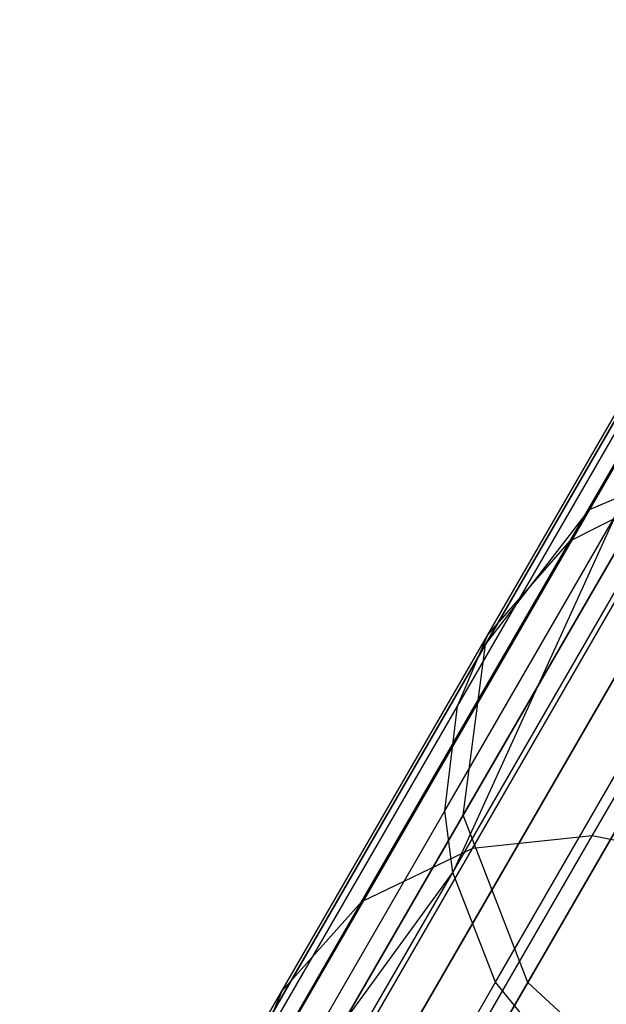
# Model space of a CAD drawing. Extents: x 0.3 to 7.1, y -3.38 to 3.38.
# Tile 378 of 394: x 5.01 to 5.16, y 2.58 to 2.83. Entities that reach past the tile are written whole.
import ezdxf

# ---------------------------------------------------------------- set-up
doc = ezdxf.new("R2010")
doc.units = 0
doc.header["$LTSCALE"] = 2.54
doc.layers.get('0').update_dxf_attribs({"linetype": 'CONTINUOUS'})

# ---------------------------------------------------------------- blocks, each defined once
blk = doc.blocks.new('SINGLES_B_BB_STL')
at = {"color": 0}
for p, q in [((5.22409, 2.83322, 16.13981), (5.15149, 2.70746, 15.74599)), ((5.22409, 2.83322, 16.13981), (5.15149, 2.70746, 15.74599)), ((5.15149, 2.70746, 12.51528), (5.22409, 2.83322, 12.12146)), ((5.15149, 2.70746, 12.51528), (5.22409, 2.83322, 12.12146)), ((5.19628, 2.79658, 16.15306), (5.12484, 2.67284, 15.76553)), ((5.19628, 2.79658, 16.15306), (5.12484, 2.67284, 15.76553)), ((5.12484, 2.67284, 12.49574), (5.19628, 2.79658, 12.10821)), ((5.12484, 2.67284, 12.49574), (5.19628, 2.79658, 12.10821)), ((5.14653, 2.69938, 40.29623), (5.19158, 2.77741, 40.08492)), ((5.14653, 2.69938, 40.29623), (5.19158, 2.77741, 40.08492)), ((5.18949, 2.75088, 16.16554), (5.11914, 2.62903, 15.78394)), ((5.18949, 2.75088, 16.16554), (5.11914, 2.62903, 15.78394)), ((5.11914, 2.62903, 12.47733), (5.18949, 2.75088, 12.09573)), ((5.11914, 2.62903, 12.47733), (5.18949, 2.75088, 12.09573)), ((5.12541, 2.67529, 40.28129), (5.1699, 2.75235, 40.0726)), ((5.12541, 2.67529, 40.28129), (5.1699, 2.75235, 40.0726)), ((5.11643, 2.6143, 40.25404), (5.19488, 2.75018, 39.83979)), ((5.11643, 2.6143, 40.25404), (5.19488, 2.75018, 39.83979)), ((5.11764, 2.657, 40.27191), (5.16178, 2.73346, 40.06487)), ((5.11764, 2.657, 40.27191), (5.16178, 2.73346, 40.06487)), ((5.19299, 2.72496, 15.72978), (5.09206, 2.55015, 15.35544)), ((5.19299, 2.72496, 15.72978), (5.09206, 2.55015, 15.35544)), ((5.09206, 2.55015, 12.90583), (5.19299, 2.72496, 12.53148)), ((5.09206, 2.55015, 12.90583), (5.19299, 2.72496, 12.53148)), ((5.15149, 2.70746, 15.74599), (5.19299, 2.72496, 15.72978)), ((5.15149, 2.70746, 15.74599), (5.19299, 2.72496, 15.72978)), ((5.15149, 2.70746, 12.51528), (5.19299, 2.72496, 12.53148)), ((5.15149, 2.70746, 12.51528), (5.19299, 2.72496, 12.53148)), ((5.12742, 2.58616, 40.24506), (5.20526, 2.72099, 39.83401)), ((5.12742, 2.58616, 40.24506), (5.20526, 2.72099, 39.83401)), ((5.15225, 2.62372, 40.52514), (5.20672, 2.71807, 40.31823)), ((5.15225, 2.62372, 40.52514), (5.20672, 2.71807, 40.31823)), ((5.12148, 2.62047, 40.51458), (5.17555, 2.71413, 40.30919)), ((5.12148, 2.62047, 40.51458), (5.17555, 2.71413, 40.30919)), ((5.14653, 2.69938, 40.29623), (5.17555, 2.71413, 40.30919)), ((5.14653, 2.69938, 40.29623), (5.17555, 2.71413, 40.30919)), ((5.15149, 2.70746, 15.74599), (5.05188, 2.53494, 15.37654)), ((5.15149, 2.70746, 15.74599), (5.05188, 2.53494, 15.37654)), ((5.05188, 2.53494, 12.88473), (5.15149, 2.70746, 12.51528)), ((5.05188, 2.53494, 12.88473), (5.15149, 2.70746, 12.51528)), ((5.12484, 2.67284, 15.76553), (5.15149, 2.70746, 15.74599)), ((5.12484, 2.67284, 15.76553), (5.15149, 2.70746, 15.74599)), ((5.12484, 2.67284, 12.49574), (5.15149, 2.70746, 12.51528)), ((5.12484, 2.67284, 12.49574), (5.15149, 2.70746, 12.51528)), ((5.11441, 2.63009, 40.26006), (5.15811, 2.70578, 40.0551)), ((5.11441, 2.63009, 40.26006), (5.15811, 2.70578, 40.0551)), ((5.15811, 2.70578, 40.0551), (5.11643, 2.6143, 40.25404)), ((5.15811, 2.70578, 40.0551), (5.11643, 2.6143, 40.25404)), ((5.20527, 2.70657, 16.17439), (5.1357, 2.58606, 15.79699)), ((5.20527, 2.70657, 16.17439), (5.1357, 2.58606, 15.79699)), ((5.1357, 2.58606, 12.46428), (5.20527, 2.70657, 12.08688)), ((5.1357, 2.58606, 12.46428), (5.20527, 2.70657, 12.08688)), ((5.09304, 2.60672, 40.49943), (5.14653, 2.69938, 40.29623)), ((5.09304, 2.60672, 40.49943), (5.14653, 2.69938, 40.29623)), ((5.12541, 2.67529, 40.28129), (5.14653, 2.69938, 40.29623)), ((5.12541, 2.67529, 40.28129), (5.14653, 2.69938, 40.29623)), ((5.07258, 2.58378, 40.48197), (5.12541, 2.67529, 40.28129)), ((5.07258, 2.58378, 40.48197), (5.12541, 2.67529, 40.28129)), ((5.11764, 2.657, 40.27191), (5.12541, 2.67529, 40.28129)), ((5.11764, 2.657, 40.27191), (5.12541, 2.67529, 40.28129)), ((5.12484, 2.67284, 15.76553), (5.02682, 2.50307, 15.40198)), ((5.12484, 2.67284, 15.76553), (5.02682, 2.50307, 15.40198)), ((5.02682, 2.50307, 12.85928), (5.12484, 2.67284, 12.49574)), ((5.02682, 2.50307, 12.85928), (5.12484, 2.67284, 12.49574)), ((5.11914, 2.62903, 15.78394), (5.12484, 2.67284, 15.76553)), ((5.11914, 2.62903, 15.78394), (5.12484, 2.67284, 15.76553)), ((5.11914, 2.62903, 12.47733), (5.12484, 2.67284, 12.49574)), ((5.11914, 2.62903, 12.47733), (5.12484, 2.67284, 12.49574)), ((5.06522, 2.56621, 40.47101), (5.11764, 2.657, 40.27191)), ((5.06522, 2.56621, 40.47101), (5.11764, 2.657, 40.27191)), ((5.11441, 2.63009, 40.26006), (5.11764, 2.657, 40.27191)), ((5.11441, 2.63009, 40.26006), (5.11764, 2.657, 40.27191)), ((5.11914, 2.62903, 15.78394), (5.02262, 2.46185, 15.42595)), ((5.11914, 2.62903, 15.78394), (5.02262, 2.46185, 15.42595)), ((5.02262, 2.46185, 12.83532), (5.11914, 2.62903, 12.47733)), ((5.02262, 2.46185, 12.83532), (5.11914, 2.62903, 12.47733)), ((5.06252, 2.54021, 40.45716), (5.11441, 2.63009, 40.26006)), ((5.06252, 2.54021, 40.45716), (5.11441, 2.63009, 40.26006)), ((5.11643, 2.6143, 40.25404), (5.11441, 2.63009, 40.26006)), ((5.11643, 2.6143, 40.25404), (5.11441, 2.63009, 40.26006)), ((5.1357, 2.58606, 15.79699), (5.11914, 2.62903, 15.78394)), ((5.1357, 2.58606, 15.79699), (5.11914, 2.62903, 15.78394)), ((5.1357, 2.58606, 12.46428), (5.11914, 2.62903, 12.47733)), ((5.1357, 2.58606, 12.46428), (5.11914, 2.62903, 12.47733)), ((5.08951, 2.51505, 40.72246), (5.15225, 2.62372, 40.52514)), ((5.08951, 2.51505, 40.72246), (5.15225, 2.62372, 40.52514)), ((5.15225, 2.62372, 40.52514), (5.12148, 2.62047, 40.51458)), ((5.15225, 2.62372, 40.52514), (5.12148, 2.62047, 40.51458)), ((5.18393, 2.61729, 40.5311), (5.15225, 2.62372, 40.52514)), ((5.18393, 2.61729, 40.5311), (5.15225, 2.62372, 40.52514)), ((5.0592, 2.5126, 40.71046), (5.12148, 2.62047, 40.51458)), ((5.0592, 2.5126, 40.71046), (5.12148, 2.62047, 40.51458)), ((5.12148, 2.62047, 40.51458), (5.09304, 2.60672, 40.49943)), ((5.12148, 2.62047, 40.51458), (5.09304, 2.60672, 40.49943)), ((5.00535, 2.4219, 40.63713), (5.11643, 2.6143, 40.25404)), ((5.00535, 2.4219, 40.63713), (5.11643, 2.6143, 40.25404)), ((5.06252, 2.54021, 40.45716), (5.11643, 2.6143, 40.25404)), ((5.06252, 2.54021, 40.45716), (5.11643, 2.6143, 40.25404)), ((5.12742, 2.58616, 40.24506), (5.11643, 2.6143, 40.25404)), ((5.12742, 2.58616, 40.24506), (5.11643, 2.6143, 40.25404)), ((5.03142, 2.50001, 40.69322), (5.09304, 2.60672, 40.49943)), ((5.03142, 2.50001, 40.69322), (5.09304, 2.60672, 40.49943)), ((5.09304, 2.60672, 40.49943), (5.07258, 2.58378, 40.48197)), ((5.09304, 2.60672, 40.49943), (5.07258, 2.58378, 40.48197)), ((5.0172, 2.39525, 40.6252), (5.12742, 2.58616, 40.24506)), ((5.0172, 2.39525, 40.6252), (5.12742, 2.58616, 40.24506)), ((5.1357, 2.58606, 15.79699), (5.04025, 2.42073, 15.44295)), ((5.1357, 2.58606, 15.79699), (5.04025, 2.42073, 15.44295)), ((5.04025, 2.42073, 12.81832), (5.1357, 2.58606, 12.46428)), ((5.04025, 2.42073, 12.81832), (5.1357, 2.58606, 12.46428)), ((5.14815, 2.56068, 40.2395), (5.12742, 2.58616, 40.24506)), ((5.14815, 2.56068, 40.2395), (5.12742, 2.58616, 40.24506)), ((5.17073, 2.55378, 15.8017), (5.1357, 2.58606, 15.79699)), ((5.17073, 2.55378, 15.8017), (5.1357, 2.58606, 15.79699)), ((5.17073, 2.55378, 12.45957), (5.1357, 2.58606, 12.46428)), ((5.17073, 2.55378, 12.45957), (5.1357, 2.58606, 12.46428)), ((5.01173, 2.47839, 40.67335), (5.07258, 2.58378, 40.48197)), ((5.01173, 2.47839, 40.67335), (5.07258, 2.58378, 40.48197)), ((5.07258, 2.58378, 40.48197), (5.06522, 2.56621, 40.47101)), ((5.07258, 2.58378, 40.48197), (5.06522, 2.56621, 40.47101))]:
    blk.add_line(p, q, dxfattribs=at)

msp = doc.modelspace()

# ---------------------------------------------------------------- block references
at = {"color": 0}
msp.add_blockref('SINGLES_B_BB_STL', (0, 0), dxfattribs=at)

doc.saveas('drawing.dxf')
